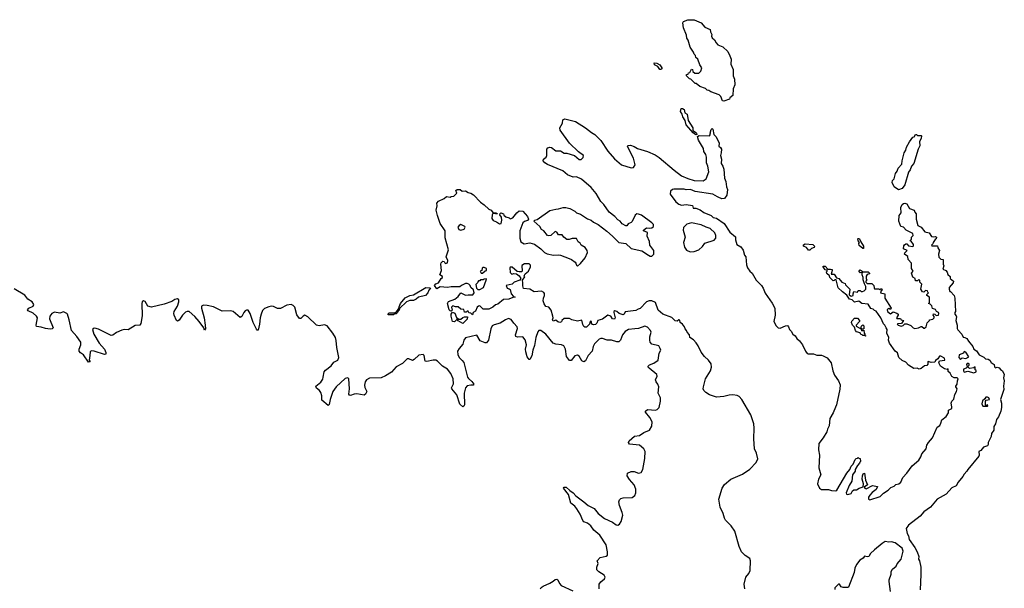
# Model space of a CAD drawing. Extents: x 2293139 to 2515392, y 824115 to 1006937.
# Tile 384 of 417: x 2482836 to 2493813, y 877760 to 884100. Entities that reach past the tile are written whole.
import ezdxf

# ---------------------------------------------------------------- set-up
doc = ezdxf.new("R2010")
doc.units = 0

msp = doc.modelspace()

# ---------------------------------------------------------------- linework, layer by layer
at = {"layer": '0CON10XD'}
for points in [[(2490685, 883193), (2490672, 883195), (2490654, 883244), (2490633, 883263), (2490540, 883295), (2490521, 883311), (2490500, 883315), (2490481, 883331), (2490420, 883355), (2490378, 883388), (2490365, 883390), (2490318, 883438), (2490305, 883440), (2490270, 883475), (2490272, 883488), (2490288, 883492), (2490292, 883508), (2490308, 883512), (2490325, 883550), (2490338, 883545), (2490342, 883522), (2490362, 883502), (2490408, 883502), (2490430, 883525), (2490440, 883565), (2490420, 883595), (2490398, 883658), (2490375, 883680), (2490369, 883699), (2490354, 883715), (2490348, 883738), (2490312, 883795), (2490290, 883870), (2490274, 883894), (2490269, 883929), (2490235, 884010), (2490230, 884065), (2490235, 884078), (2490285, 884100), (2490355, 884098), (2490432, 884065), (2490476, 884016), (2490535, 883990), (2490538, 883965), (2490552, 883935), (2490550, 883915), (2490556, 883896), (2490582, 883875), (2490601, 883841), (2490621, 883821), (2490675, 883797), (2490732, 883745), (2490752, 883698), (2490769, 883659), (2490766, 883605), (2490789, 883545), (2490790, 883475), (2490806, 883435), (2490809, 883375), (2490791, 883329), (2490786, 883254), (2490755, 883230), (2490748, 883212), (2490685, 883193)], [(2489985, 883543), (2489972, 883545), (2489949, 883579), (2489915, 883598), (2489911, 883619), (2489940, 883615), (2489972, 883595), (2489997, 883565), (2489997, 883553), (2489985, 883543)], [(2490375, 882818), (2490345, 882838), (2490268, 882928), (2490257, 882975), (2490231, 883015), (2490223, 883045), (2490202, 883075), (2490212, 883108), (2490225, 883110), (2490245, 883100), (2490253, 883063), (2490276, 883045), (2490287, 882975), (2490341, 882895), (2490340, 882865), (2490372, 882845), (2490382, 882835), (2490385, 882820), (2490375, 882818)], [(2487864, 882164), (2487895, 882147), (2487973, 882065), (2488015, 882037), (2488065, 881988), (2488092, 881975), (2488112, 881952), (2488145, 881948), (2488158, 881938), (2488155, 881932), (2488135, 881940), (2488112, 881938), (2488104, 881926), (2488100, 881885), (2488115, 881860), (2488152, 881845), (2488185, 881822), (2488203, 881827), (2488213, 881865), (2488207, 881897), (2488190, 881925), (2488192, 881938), (2488202, 881948), (2488230, 881935), (2488235, 881920), (2488255, 881900), (2488295, 881890), (2488305, 881880), (2488335, 881892), (2488378, 881945), (2488403, 881967), (2488445, 881964), (2488497, 881905), (2488508, 881875), (2488498, 881862), (2488465, 881850), (2488447, 881835), (2488413, 881747), (2488413, 881665), (2488424, 881624), (2488461, 881601), (2488525, 881611), (2488575, 881598), (2488647, 881545), (2488687, 881505), (2488718, 881488), (2488787, 881473), (2488845, 881480), (2488865, 881476), (2488963, 881437), (2488987, 881427), (2489028, 881395), (2489038, 881385), (2489042, 881362), (2489055, 881353), (2489090, 881380), (2489142, 881445), (2489167, 881505), (2489164, 881525), (2489140, 881560), (2489097, 881585), (2489085, 881610), (2489062, 881622), (2489042, 881662), (2488995, 881662), (2488962, 881648), (2488935, 881650), (2488904, 881674), (2488885, 881700), (2488845, 881700), (2488825, 881730), (2488805, 881740), (2488758, 881695), (2488735, 881690), (2488722, 881695), (2488680, 881745), (2488655, 881760), (2488634, 881794), (2488570, 881855), (2488580, 881865), (2488605, 881873), (2488745, 881972), (2488815, 881989), (2488845, 881990), (2488895, 882006), (2488925, 882006), (2488968, 881995), (2489025, 881964), (2489045, 881946), (2489090, 881930), (2489165, 881881), (2489208, 881865), (2489233, 881843), (2489286, 881816), (2489382, 881742), (2489444, 881685), (2489514, 881614), (2489595, 881606), (2489655, 881549), (2489772, 881522), (2489845, 881474), (2489865, 881464), (2489885, 881464), (2489906, 881485), (2489906, 881525), (2489860, 881585), (2489859, 881625), (2489832, 881685), (2489836, 881726), (2489790, 881745), (2489792, 881755), (2489825, 881779), (2489855, 881774), (2489885, 881779), (2489903, 881795), (2489904, 881815), (2489885, 881836), (2489770, 881920), (2489735, 881933), (2489716, 881934), (2489699, 881921), (2489665, 881848), (2489655, 881838), (2489620, 881825), (2489605, 881802), (2489595, 881802), (2489553, 881825), (2489532, 881852), (2489505, 881868), (2489473, 881905), (2489409, 881955), (2489348, 882038), (2489315, 882074), (2489289, 882119), (2489262, 882162), (2489208, 882228), (2489101, 882321), (2489045, 882346), (2489005, 882344), (2488945, 882372), (2488893, 882413), (2488720, 882485), (2488690, 882505), (2488673, 882525), (2488676, 882544), (2488704, 882566), (2488713, 882585), (2488712, 882658), (2488725, 882673), (2488745, 882680), (2488765, 882676), (2488815, 882639), (2488865, 882638), (2488905, 882611), (2488935, 882611), (2489020, 882585), (2489075, 882542), (2489095, 882540), (2489120, 882565), (2489122, 882585), (2489066, 882626), (2488966, 882725), (2488860, 882870), (2488857, 882895), (2488887, 882945), (2488891, 882985), (2488914, 882996), (2489033, 882965), (2489145, 882896), (2489211, 882841), (2489250, 882820), (2489315, 882752), (2489395, 882633), (2489468, 882548), (2489545, 882483), (2489655, 882448), (2489678, 882452), (2489698, 882482), (2489681, 882555), (2489613, 882685), (2489615, 882698), (2489645, 882700), (2489685, 882686), (2489724, 882664), (2489835, 882632), (2489920, 882595), (2489967, 882565), (2490131, 882421), (2490215, 882358), (2490285, 882328), (2490355, 882308), (2490455, 882302), (2490488, 882325), (2490519, 882405), (2490509, 882465), (2490493, 882505), (2490493, 882567), (2490486, 882596), (2490465, 882632), (2490458, 882665), (2490404, 882755), (2490393, 882797), (2490412, 882808), (2490526, 882804), (2490536, 882824), (2490534, 882835), (2490544, 882875), (2490557, 882887), (2490565, 882880), (2490575, 882820), (2490602, 882795), (2490633, 882725), (2490631, 882691), (2490650, 882675), (2490659, 882655), (2490657, 882615), (2490648, 882585), (2490659, 882545), (2490656, 882496), (2490677, 882465), (2490686, 882435), (2490694, 882334), (2490710, 882295), (2490717, 882235), (2490727, 882205), (2490721, 882145), (2490695, 882107), (2490665, 882101), (2490625, 882122), (2490615, 882123), (2490565, 882156), (2490366, 882186), (2490315, 882207), (2490266, 882204), (2490245, 882211), (2490128, 882212), (2490114, 882206), (2490093, 882187), (2490088, 882155), (2490150, 882070), (2490185, 882044), (2490215, 882032), (2490265, 882038), (2490337, 882027), (2490345, 882000), (2490375, 882000), (2490421, 881981), (2490462, 881952), (2490545, 881917), (2490566, 881896), (2490606, 881886), (2490689, 881829), (2490755, 881732), (2490815, 881678), (2490817, 881647), (2490833, 881595), (2490876, 881566), (2490901, 881531), (2490918, 881475), (2490930, 881455), (2490939, 881365), (2490952, 881332), (2490975, 881297), (2491002, 881272), (2491046, 881195), (2491105, 881137), (2491126, 881105), (2491149, 881049), (2491225, 880941), (2491256, 880885), (2491259, 880805), (2491242, 880735), (2491268, 880685), (2491293, 880665), (2491315, 880661), (2491375, 880688), (2491395, 880690), (2491407, 880677), (2491418, 880645), (2491438, 880628), (2491457, 880595), (2491480, 880575), (2491499, 880545), (2491529, 880519), (2491562, 880475), (2491596, 880405), (2491615, 880379), (2491625, 880374), (2491685, 880376), (2491725, 880361), (2491775, 880359), (2491795, 880352), (2491838, 880328), (2491882, 880275), (2491901, 880185), (2491919, 880135), (2491965, 880075), (2491985, 880030), (2491981, 879979), (2491941, 879805), (2491930, 879780), (2491905, 879715), (2491870, 879655), (2491861, 879570), (2491843, 879535), (2491836, 879504), (2491794, 879436), (2491744, 879375), (2491743, 879305), (2491753, 879245), (2491746, 879105), (2491766, 879025), (2491741, 878975), (2491730, 878925), (2491752, 878875), (2491775, 878862), (2491853, 878863), (2491885, 878850), (2491935, 878848), (2491947, 878853), (2492058, 879045), (2492090, 879085), (2492105, 879120), (2492130, 879145), (2492150, 879195), (2492162, 879208), (2492175, 879210), (2492185, 879220), (2492192, 879212), (2492208, 879208), (2492210, 879175), (2492202, 879168), (2492200, 879155), (2492175, 879130), (2492150, 879085), (2492150, 879065), (2492122, 879025), (2492113, 878955), (2492085, 878908), (2492050, 878825), (2492055, 878810), (2492067, 878807), (2492105, 878817), (2492122, 878848), (2492135, 878858), (2492165, 878858), (2492195, 878877), (2492238, 878892), (2492242, 878925), (2492230, 878975), (2492232, 879015), (2492239, 879035), (2492255, 879042), (2492264, 878964), (2492287, 878915), (2492252, 878888), (2492258, 878875), (2492275, 878870), (2492345, 878907), (2492400, 878895), (2492385, 878861), (2492341, 878829), (2492315, 878800), (2492300, 878775), (2492298, 878755), (2492315, 878748), (2492428, 878782), (2492465, 878820), (2492518, 878855), (2492548, 878885), (2492585, 878900), (2492605, 878916), (2492636, 878924), (2492660, 878945), (2492682, 878995), (2492725, 879042), (2492785, 879127), (2492860, 879190), (2492882, 879225), (2492895, 879260), (2492942, 879315), (2492950, 879355), (2492970, 879385), (2493014, 879436), (2493064, 879556), (2493093, 879577), (2493105, 879600), (2493115, 879640), (2493166, 879674), (2493192, 879718), (2493192, 879748), (2493228, 879765), (2493230, 879785), (2493222, 879825), (2493230, 879845), (2493252, 879868), (2493260, 879920), (2493282, 879955), (2493288, 879985), (2493273, 880005), (2493273, 880015), (2493288, 880035), (2493290, 880075), (2493300, 880095), (2493287, 880107), (2493255, 880107), (2493230, 880120), (2493209, 880159), (2493188, 880178), (2493188, 880208), (2493175, 880200), (2493145, 880208), (2493103, 880235), (2493082, 880275), (2493090, 880295), (2493150, 880305), (2493146, 880326), (2493105, 880350), (2493092, 880348), (2493073, 880317), (2493045, 880300), (2493038, 880282), (2492997, 880277), (2492965, 880290), (2492960, 880285), (2492962, 880258), (2492950, 880245), (2492925, 880240), (2492888, 880212), (2492865, 880203), (2492843, 880213), (2492805, 880212), (2492747, 880247), (2492715, 880282), (2492675, 880301), (2492638, 880335), (2492624, 880384), (2492598, 880405), (2492533, 880495), (2492523, 880525), (2492527, 880555), (2492504, 880604), (2492508, 880645), (2492497, 880665)], [(2492635, 882202), (2492585, 882238), (2492562, 882285), (2492565, 882308), (2492584, 882326), (2492601, 882385), (2492619, 882411), (2492629, 882445), (2492672, 882488), (2492674, 882525), (2492698, 882615), (2492714, 882645), (2492722, 882678), (2492755, 882738), (2492795, 882790), (2492810, 882795), (2492825, 882820), (2492835, 882820), (2492845, 882810), (2492885, 882810), (2492890, 882805), (2492887, 882775), (2492867, 882743), (2492871, 882695), (2492854, 882656), (2492805, 882498), (2492779, 882465), (2492764, 882426), (2492745, 882400), (2492705, 882258), (2492675, 882218), (2492635, 882202)], [(2490922, 877755), (2490912, 877805), (2490933, 877885), (2490965, 877926), (2490980, 877960), (2490985, 878065), (2490975, 878092), (2490925, 878125), (2490885, 878167), (2490857, 878225), (2490808, 878398), (2490767, 878457), (2490705, 878521), (2490692, 878542), (2490678, 878595), (2490647, 878665), (2490629, 878755), (2490666, 878875), (2490695, 878919), (2490764, 878975), (2490895, 879032), (2490975, 879087), (2491048, 879162), (2491067, 879205), (2491052, 879265), (2491030, 879315), (2491020, 879425), (2491025, 879545), (2491020, 879595), (2490987, 879695), (2490887, 879865), (2490857, 879897), (2490835, 879910), (2490785, 879919), (2490745, 879915), (2490685, 879897), (2490605, 879890), (2490525, 879919), (2490485, 879944), (2490465, 879966), (2490457, 879985), (2490458, 880005), (2490483, 880095), (2490538, 880185), (2490549, 880225), (2490544, 880264), (2490515, 880305), (2490472, 880345), (2490435, 880393), (2490401, 880465), (2490378, 880498), (2490350, 880530), (2490309, 880555), (2490303, 880585), (2490278, 880615), (2490272, 880635), (2490254, 880654), (2490248, 880675), (2490226, 880706), (2490200, 880725), (2490195, 880750), (2490185, 880752), (2490165, 880740), (2490145, 880742), (2490108, 880778), (2490005, 880818), (2489955, 880862), (2489926, 880945), (2489885, 880965), (2489855, 880964), (2489826, 880954), (2489755, 880878), (2489732, 880872), (2489705, 880858), (2489588, 880842), (2489575, 880818), (2489565, 880811), (2489521, 880825), (2489495, 880848), (2489472, 880855), (2489460, 880845), (2489459, 880835), (2489474, 880775), (2489469, 880761), (2489445, 880764), (2489426, 880796), (2489395, 880804), (2489335, 880762), (2489282, 880745), (2489272, 880715), (2489255, 880700), (2489235, 880697), (2489222, 880702), (2489210, 880715), (2489210, 880735), (2489195, 880740), (2489190, 880705), (2489155, 880672), (2489135, 880672), (2489125, 880680), (2489115, 880700), (2489105, 880750), (2489055, 880739), (2488993, 880753), (2488965, 880770), (2488905, 880770), (2488880, 880745), (2488875, 880730), (2488857, 880723), (2488835, 880730), (2488815, 880750), (2488785, 880740), (2488778, 880755), (2488782, 880775), (2488779, 880795), (2488760, 880860), (2488734, 880894), (2488702, 880902), (2488683, 880933), (2488674, 880966), (2488676, 880994), (2488686, 881026), (2488686, 881046), (2488679, 881059), (2488655, 881072), (2488573, 881067), (2488525, 881094), (2488454, 881104), (2488444, 881134), (2488446, 881165), (2488440, 881195), (2488467, 881233), (2488462, 881245), (2488470, 881265), (2488508, 881295), (2488532, 881345), (2488532, 881362), (2488517, 881377), (2488465, 881378), (2488435, 881360), (2488438, 881295), (2488432, 881288), (2488405, 881287), (2488384, 881294), (2488325, 881340), (2488305, 881340), (2488300, 881335), (2488305, 881280), (2488323, 881263), (2488345, 881270), (2488375, 881268), (2488404, 881244), (2488422, 881215), (2488413, 881197), (2488350, 881175), (2488325, 881150), (2488260, 881135), (2488270, 881105), (2488295, 881100), (2488305, 881090), (2488314, 881044), (2488342, 881012), (2488360, 881005), (2488335, 881002), (2488290, 880985), (2488229, 880981), (2488165, 880927), (2488139, 880921), (2488112, 880895), (2488066, 880874), (2488004, 880874), (2487965, 880910), (2487953, 880907), (2487938, 880895), (2487919, 880851), (2487890, 880835), (2487885, 880810), (2487867, 880827), (2487845, 880830), (2487835, 880850), (2487825, 880850), (2487815, 880840), (2487795, 880840), (2487788, 880868), (2487753, 880873), (2487725, 880900), (2487695, 880898), (2487665, 880910), (2487652, 880895), (2487657, 880863), (2487645, 880850), (2487635, 880852), (2487623, 880865), (2487604, 880934), (2487615, 880958), (2487686, 880984), (2487724, 881015), (2487755, 881053), (2487805, 881028), (2487837, 881033), (2487889, 881031), (2487902, 881055), (2487897, 881087), (2487864, 881114), (2487857, 881137), (2487845, 881150), (2487825, 881158), (2487805, 881158), (2487762, 881138), (2487745, 881122), (2487648, 881122), (2487605, 881114), (2487525, 881121), (2487485, 881098), (2487462, 881135), (2487474, 881156), (2487505, 881167), (2487534, 881216), (2487550, 881225), (2487550, 881235), (2487522, 881255), (2487540, 881305), (2487530, 881375), (2487535, 881390), (2487555, 881409), (2487570, 881405), (2487575, 881390), (2487585, 881382), (2487605, 881390), (2487608, 881415), (2487589, 881455), (2487616, 881535), (2487578, 881668), (2487580, 881745), (2487525, 881828), (2487494, 881915), (2487481, 881975), (2487490, 882025), (2487488, 882055), (2487505, 882078), (2487570, 882105), (2487593, 882127), (2487635, 882122), (2487645, 882130), (2487678, 882132), (2487708, 882165), (2487700, 882195), (2487714, 882206), (2487746, 882206), (2487768, 882188), (2487805, 882192), (2487835, 882172), (2487864, 882164)], [(2492497, 880665), (2492483, 880693), (2492465, 880710), (2492437, 880777), (2492385, 880850), (2492365, 880858), (2492352, 880872), (2492325, 880878), (2492297, 880927), (2492225, 880934), (2492192, 880962), (2492145, 880952), (2492117, 880977), (2492088, 880985), (2492059, 881029), (2492010, 881065), (2491962, 881112), (2491938, 881198), (2491925, 881200), (2491918, 881192), (2491905, 881190), (2491870, 881225), (2491863, 881243), (2491835, 881270), (2491832, 881288), (2491840, 881295), (2491838, 881308), (2491815, 881310), (2491792, 881345), (2491795, 881350), (2491815, 881350), (2491845, 881320), (2491875, 881320), (2491893, 881313), (2491896, 881304), (2491882, 881262), (2491915, 881262), (2491942, 881222), (2491970, 881215), (2492002, 881175), (2492038, 881158), (2492042, 881145), (2492090, 881095), (2492082, 881032), (2492105, 881018), (2492130, 881025), (2492128, 881045), (2492135, 881068), (2492178, 881062), (2492185, 881080), (2492205, 881080), (2492218, 881068), (2492232, 881068), (2492250, 881075), (2492268, 881095), (2492270, 881125), (2492253, 881153), (2492238, 881198), (2492238, 881225), (2492228, 881255), (2492230, 881280), (2492208, 881278), (2492193, 881293), (2492205, 881310), (2492230, 881295), (2492230, 881280), (2492242, 881288), (2492295, 881290), (2492310, 881275), (2492310, 881265), (2492285, 881260), (2492275, 881240), (2492272, 881215), (2492280, 881195), (2492270, 881185), (2492270, 881175), (2492285, 881160), (2492335, 881160), (2492358, 881138), (2492362, 881112), (2492365, 881100), (2492415, 881098), (2492425, 881090), (2492435, 881100), (2492448, 881098), (2492450, 881085), (2492442, 881078), (2492433, 881053), (2492480, 881045), (2492482, 880995), (2492552, 880885), (2492545, 880870), (2492525, 880878), (2492515, 880872), (2492508, 880865), (2492512, 880845), (2492545, 880822), (2492575, 880842), (2492615, 880828), (2492630, 880815), (2492630, 880805), (2492610, 880775), (2492615, 880770), (2492655, 880770), (2492662, 880752), (2492690, 880745), (2492668, 880712), (2492625, 880710), (2492620, 880705), (2492630, 880695), (2492665, 880682), (2492685, 880690), (2492705, 880710), (2492725, 880710), (2492771, 880691), (2492798, 880665), (2492815, 880657), (2492857, 880663), (2492885, 880680), (2492895, 880680), (2492915, 880662), (2492925, 880662), (2492942, 880675), (2492955, 880720), (2492980, 880745), (2492980, 880755), (2493015, 880762), (2493032, 880775), (2493032, 880792), (2493020, 880805), (2493025, 880820), (2493040, 880815), (2493055, 880800), (2493080, 880805), (2493082, 880825), (2493078, 880835), (2493057, 880847), (2493045, 880870), (2493011, 880881), (2493005, 880910), (2492988, 880928), (2492970, 880935), (2492980, 880945), (2492980, 881005), (2492950, 881025), (2492950, 881035), (2492970, 881055), (2492962, 881062), (2492958, 881078), (2492935, 881080), (2492917, 881063), (2492900, 881065), (2492882, 881095), (2492892, 881152), (2492872, 881172), (2492870, 881195), (2492855, 881200), (2492845, 881190), (2492825, 881190), (2492820, 881215), (2492795, 881230), (2492780, 881275), (2492798, 881295), (2492780, 881325), (2492777, 881387), (2492740, 881425), (2492738, 881458), (2492702, 881485), (2492705, 881500), (2492730, 881525), (2492690, 881545), (2492692, 881578), (2492702, 881588), (2492715, 881600), (2492725, 881600), (2492745, 881580), (2492795, 881572), (2492802, 881578), (2492802, 881595), (2492775, 881630), (2492760, 881635), (2492777, 881653), (2492780, 881675), (2492797, 881693), (2492792, 881715), (2492720, 881755), (2492688, 881788), (2492660, 881795), (2492637, 881853), (2492640, 881915), (2492663, 881947), (2492658, 882005), (2492675, 882040), (2492688, 882052), (2492705, 882053), (2492726, 882046), (2492758, 881995), (2492807, 881977), (2492814, 881954), (2492832, 881935), (2492830, 881875), (2492850, 881805), (2492888, 881788), (2492926, 881736), (2492975, 881722), (2493003, 881683), (2493025, 881678), (2493045, 881682), (2493056, 881676), (2493055, 881658), (2493041, 881649), (2493020, 881615), (2493018, 881602), (2493000, 881585), (2493005, 881580), (2493068, 881578), (2493072, 881555), (2493090, 881525), (2493078, 881485), (2493083, 881453), (2493105, 881430), (2493130, 881425), (2493130, 881375), (2493138, 881355), (2493128, 881318), (2493163, 881303), (2493178, 881285), (2493185, 881260), (2493210, 881235), (2493210, 881215), (2493246, 881185), (2493242, 881165), (2493200, 881115), (2493198, 881095), (2493205, 881070), (2493215, 881070), (2493253, 881025), (2493261, 880995), (2493268, 880845), (2493260, 880835), (2493260, 880815), (2493278, 880798), (2493282, 880785), (2493272, 880745), (2493287, 880695), (2493288, 880655), (2493295, 880642), (2493340, 880595), (2493355, 880560), (2493375, 880558), (2493396, 880545), (2493414, 880514), (2493462, 880455), (2493473, 880425), (2493505, 880408), (2493533, 880365), (2493585, 880338), (2493605, 880318), (2493635, 880314), (2493652, 880302), (2493668, 880278), (2493700, 880255), (2493705, 880230), (2493715, 880220), (2493735, 880227), (2493755, 880219), (2493770, 880200), (2493795, 880183), (2493810, 880145), (2493806, 880105), (2493813, 880075), (2493803, 880015), (2493807, 879975), (2493770, 879865), (2493782, 879825), (2493783, 879775), (2493774, 879735), (2493750, 879670), (2493728, 879642), (2493716, 879595), (2493698, 879565), (2493696, 879524), (2493670, 879485), (2493666, 879454), (2493634, 879386), (2493632, 879365), (2493625, 879350), (2493580, 879335), (2493553, 879297), (2493530, 879285), (2493532, 879245), (2493528, 879235), (2493406, 879084), (2493396, 879065), (2493366, 879034), (2493352, 879005), (2493298, 878942), (2493275, 878904), (2493230, 878880), (2493165, 878811), (2493066, 878754), (2492992, 878665), (2492916, 878614), (2492876, 878565), (2492747, 878463), (2492719, 878425), (2492732, 878372), (2492747, 878345), (2492753, 878303), (2492816, 878216), (2492843, 878165), (2492859, 878115), (2492857, 878085), (2492868, 878065), (2492881, 877995), (2492884, 877915), (2492877, 877743)], [(2487755, 881754), (2487790, 881765), (2487802, 881785), (2487800, 881795), (2487755, 881818), (2487734, 881806), (2487722, 881785), (2487731, 881761), (2487755, 881754)], [(2490312, 881512), (2490355, 881514), (2490409, 881535), (2490448, 881572), (2490475, 881610), (2490580, 881640), (2490598, 881665), (2490598, 881692), (2490585, 881723), (2490535, 881770), (2490488, 881785), (2490435, 881813), (2490325, 881836), (2490275, 881820), (2490238, 881782), (2490232, 881755), (2490254, 881675), (2490238, 881615), (2490249, 881565), (2490272, 881532), (2490312, 881512)], [(2491645, 881530), (2491632, 881532), (2491609, 881559), (2491574, 881574), (2491575, 881588), (2491595, 881600), (2491680, 881595), (2491697, 881575), (2491695, 881560), (2491662, 881548), (2491645, 881530)], [(2492245, 881550), (2492235, 881550), (2492194, 881584), (2492192, 881605), (2492200, 881615), (2492183, 881633), (2492180, 881655), (2492185, 881660), (2492195, 881660), (2492210, 881635), (2492212, 881622), (2492242, 881575), (2492245, 881550)], [(2487995, 881272), (2488025, 881300), (2488040, 881305), (2488040, 881325), (2488015, 881338), (2488003, 881337), (2487992, 881328), (2487990, 881305), (2487970, 881295), (2487980, 881275), (2487995, 881272)], [(2487965, 881090), (2488008, 881115), (2488038, 881195), (2488040, 881205), (2488035, 881210), (2488013, 881207), (2488005, 881200), (2487975, 881200), (2487965, 881190), (2487952, 881188), (2487942, 881178), (2487940, 881165), (2487922, 881148), (2487930, 881105), (2487943, 881093), (2487965, 881090)], [(2489696, 880654), (2489625, 880647), (2489585, 880623), (2489558, 880585), (2489534, 880525), (2489515, 880507), (2489495, 880507), (2489435, 880526), (2489385, 880527), (2489335, 880547), (2489315, 880546), (2489295, 880536), (2489244, 880485), (2489229, 880455), (2489219, 880405), (2489173, 880357), (2489143, 880297), (2489125, 880286), (2489105, 880298), (2489075, 880349), (2489055, 880361), (2489025, 880351), (2488985, 880300), (2488965, 880299), (2488934, 880345), (2488921, 880425), (2488902, 880462), (2488876, 880476), (2488815, 880481), (2488784, 880494), (2488703, 880595), (2488645, 880634), (2488625, 880633), (2488612, 880618), (2488592, 880558), (2488574, 880466), (2488556, 880415), (2488545, 880352), (2488525, 880310), (2488515, 880312), (2488495, 880342), (2488479, 880395), (2488477, 880425), (2488486, 880475), (2488472, 880532), (2488445, 880563), (2488385, 880561), (2488366, 880566), (2488364, 880585), (2488387, 880655), (2488384, 880674), (2488344, 880715), (2488315, 880757), (2488285, 880770), (2488251, 880755), (2488194, 880716), (2488125, 880698), (2488103, 880685), (2488087, 880653), (2488063, 880527), (2488042, 880498), (2488025, 880496), (2487971, 880521), (2487934, 880584), (2487805, 880553), (2487786, 880525), (2487777, 880483), (2487734, 880435), (2487716, 880405), (2487722, 880368), (2487735, 880334), (2487771, 880301), (2487787, 880277), (2487827, 880115), (2487838, 880098), (2487878, 880065), (2487900, 880035), (2487890, 880025), (2487865, 880026), (2487825, 880016), (2487806, 879994), (2487791, 879935), (2487794, 879805), (2487788, 879792), (2487777, 879783), (2487743, 879813), (2487708, 879918), (2487653, 879985), (2487650, 879995), (2487671, 880039), (2487668, 880095), (2487644, 880155), (2487605, 880204), (2487551, 880235), (2487495, 880291), (2487475, 880302), (2487445, 880304), (2487375, 880287), (2487355, 880291), (2487344, 880354), (2487335, 880366), (2487285, 880359), (2487235, 880310), (2487215, 880301), (2487175, 880319), (2487155, 880317), (2487103, 880267), (2487035, 880229), (2486981, 880169), (2486915, 880128), (2486865, 880108), (2486735, 880102), (2486704, 880086), (2486687, 880063), (2486679, 880025), (2486685, 879998), (2486706, 879955), (2486693, 879925), (2486678, 879912), (2486595, 879927), (2486564, 879926), (2486525, 879911), (2486512, 879915), (2486507, 879925), (2486512, 879985), (2486506, 880095), (2486495, 880108), (2486465, 880100), (2486364, 880005), (2486328, 879955), (2486296, 879865), (2486285, 879810), (2486275, 879798), (2486205, 879858), (2486203, 879905), (2486193, 879945), (2486180, 879965), (2486145, 879993), (2486137, 880013), (2486195, 880060), (2486215, 880092), (2486218, 880115), (2486232, 880175), (2486245, 880193), (2486309, 880241), (2486340, 880280), (2486384, 880305), (2486396, 880335), (2486371, 880445), (2486364, 880524), (2486356, 880555), (2486328, 880605), (2486265, 880687), (2486235, 880699), (2486175, 880687), (2486145, 880694), (2486049, 880785), (2486015, 880804), (2485995, 880796), (2485971, 880769), (2485955, 880767), (2485925, 880810), (2485902, 880895), (2485885, 880915), (2485863, 880923), (2485815, 880916), (2485745, 880881), (2485711, 880881), (2485665, 880902), (2485645, 880906), (2485615, 880900), (2485565, 880879), (2485544, 880856), (2485527, 880815), (2485517, 880775), (2485511, 880705), (2485495, 880640), (2485485, 880638), (2485475, 880648), (2485439, 880725), (2485407, 880825), (2485385, 880860), (2485365, 880862), (2485351, 880855), (2485335, 880837), (2485311, 880789), (2485295, 880778), (2485215, 880846), (2485185, 880853), (2485095, 880851), (2484995, 880899), (2484925, 880914), (2484884, 880916), (2484864, 880906), (2484862, 880885), (2484892, 880775), (2484904, 880695), (2484906, 880654), (2484895, 880640), (2484888, 880665), (2484838, 880735), (2484790, 880790), (2484725, 880846), (2484705, 880848), (2484685, 880838), (2484651, 880805), (2484615, 880751), (2484595, 880740), (2484585, 880747), (2484558, 880805), (2484556, 880825), (2484560, 880845), (2484594, 880906), (2484612, 880955), (2484609, 880975), (2484595, 880986), (2484565, 880980), (2484531, 880959), (2484445, 880928), (2484305, 880894), (2484263, 880905), (2484235, 880959), (2484215, 880967), (2484203, 880955), (2484199, 880935), (2484203, 880797), (2484188, 880712), (2484175, 880694), (2484125, 880691), (2484045, 880643), (2484005, 880645), (2483975, 880639), (2483915, 880614), (2483875, 880583), (2483855, 880577), (2483715, 880650), (2483675, 880661), (2483655, 880658), (2483649, 880645), (2483663, 880593), (2483722, 880492), (2483780, 880425), (2483795, 880390), (2483798, 880372), (2483782, 880368), (2483665, 880405), (2483634, 880406), (2483623, 880395), (2483617, 880355), (2483612, 880305), (2483622, 880285), (2483605, 880280), (2483546, 880365), (2483514, 880384), (2483498, 880405), (2483498, 880425), (2483518, 880475), (2483517, 880505), (2483475, 880569), (2483413, 880635), (2483388, 880755), (2483370, 880815), (2483360, 880825), (2483325, 880842), (2483285, 880826), (2483225, 880838), (2483195, 880825), (2483174, 880796), (2483168, 880765), (2483209, 880665), (2483198, 880652), (2483175, 880650), (2483125, 880656), (2483075, 880673), (2483025, 880678), (2483020, 880695), (2483033, 880775), (2483024, 880795), (2482987, 880827), (2482930, 880855), (2482923, 880865), (2482939, 880885), (2482985, 880905), (2482994, 880925), (2482974, 880955), (2482927, 880985), (2482895, 881030), (2482775, 881098)], [(2487005, 880810), (2486945, 880810), (2486942, 880818), (2486955, 880830), (2487015, 880830), (2487038, 880842), (2487062, 880878), (2487065, 880900), (2487082, 880935), (2487135, 881000), (2487185, 881023), (2487225, 881034), (2487365, 881113), (2487405, 881112), (2487417, 881105), (2487398, 881085), (2487386, 881054), (2487360, 881025), (2487283, 881007), (2487257, 880983), (2487225, 880970), (2487185, 880968), (2487150, 880955), (2487072, 880878), (2487065, 880860), (2487052, 880848), (2487050, 880835), (2487035, 880820), (2487015, 880820), (2487005, 880810)], [(2487775, 880714), (2487724, 880744), (2487715, 880760), (2487685, 880731), (2487662, 880735), (2487647, 880795), (2487648, 880815), (2487662, 880838), (2487688, 880828), (2487705, 880780), (2487732, 880762), (2487755, 880762), (2487775, 880780), (2487795, 880788), (2487828, 880788), (2487825, 880760), (2487775, 880714)], [(2492265, 880570), (2492260, 880580), (2492235, 880580), (2492228, 880588), (2492215, 880590), (2492205, 880610), (2492165, 880618), (2492153, 880633), (2492143, 880673), (2492121, 880695), (2492110, 880725), (2492112, 880738), (2492145, 880773), (2492175, 880772), (2492198, 880745), (2492198, 880735), (2492162, 880695), (2492162, 880682), (2492220, 880650), (2492218, 880675), (2492225, 880690), (2492235, 880698), (2492246, 880686), (2492248, 880652), (2492220, 880650), (2492220, 880635), (2492225, 880630), (2492235, 880640), (2492248, 880638), (2492250, 880605), (2492260, 880595), (2492260, 880580), (2492270, 880575), (2492265, 880570)], [(2489296, 877755), (2489296, 877805), (2489315, 877831), (2489355, 877865), (2489364, 877885), (2489353, 877905), (2489292, 877942), (2489271, 877965), (2489269, 877995), (2489284, 878035), (2489273, 878065), (2489308, 878105), (2489375, 878118), (2489390, 878130), (2489391, 878165), (2489374, 878245), (2489305, 878351), (2489238, 878408), (2489202, 878455), (2489165, 878486), (2489125, 878502), (2489114, 878515), (2489084, 878585), (2489049, 878645), (2489025, 878676), (2488979, 878709), (2488956, 878805), (2488900, 878875), (2488905, 878887), (2488928, 878888), (2488970, 878850), (2489006, 878826), (2489035, 878792), (2489126, 878725), (2489175, 878685), (2489239, 878649), (2489284, 878595), (2489355, 878537), (2489445, 878498), (2489485, 878469), (2489505, 878464), (2489525, 878474), (2489542, 878505), (2489559, 878575), (2489554, 878605), (2489522, 878685), (2489516, 878725), (2489522, 878748), (2489537, 878763), (2489565, 878769), (2489665, 878771), (2489694, 878795), (2489706, 878825), (2489705, 878865), (2489686, 878915), (2489633, 878973), (2489607, 879015), (2489613, 879045), (2489655, 879064), (2489685, 879061), (2489735, 879044), (2489765, 879052), (2489784, 879085), (2489807, 879207), (2489810, 879285), (2489796, 879316), (2489745, 879356), (2489635, 879367), (2489624, 879385), (2489632, 879405), (2489692, 879458), (2489746, 879464), (2489795, 879498), (2489859, 879525), (2489884, 879566), (2489889, 879615), (2489863, 879665), (2489812, 879725), (2489813, 879735), (2489835, 879754), (2489925, 879748), (2489945, 879752), (2489965, 879777), (2489982, 879845), (2489979, 879885), (2489956, 879934), (2489961, 880005), (2489950, 880035), (2489931, 880061), (2489924, 880085), (2489943, 880125), (2489940, 880145), (2489853, 880215), (2489844, 880225), (2489843, 880235), (2489858, 880252), (2489905, 880269), (2489955, 880302), (2489965, 880380), (2489983, 880415), (2489977, 880435), (2489962, 880465), (2489885, 880483), (2489866, 880505), (2489860, 880525), (2489863, 880565), (2489878, 880615), (2489870, 880635), (2489835, 880673), (2489805, 880682), (2489735, 880655), (2489696, 880654)], [(2493325, 880310), (2493345, 880328), (2493385, 880322), (2493418, 880342), (2493385, 880392), (2493365, 880400), (2493358, 880382), (2493310, 880365), (2493308, 880335), (2493325, 880310)], [(2493475, 880163), (2493500, 880175), (2493498, 880188), (2493490, 880195), (2493488, 880228), (2493475, 880220), (2493425, 880210), (2493410, 880225), (2493410, 880235), (2493422, 880248), (2493422, 880262), (2493415, 880268), (2493400, 880265), (2493392, 880255), (2493400, 880225), (2493387, 880213), (2493358, 880202), (2493358, 880185), (2493365, 880170), (2493405, 880180), (2493475, 880163)], [(2493625, 879792), (2493630, 879795), (2493625, 879810), (2493615, 879800), (2493602, 879802), (2493603, 879847), (2493612, 879858), (2493650, 879865), (2493640, 879885), (2493625, 879892), (2493608, 879892), (2493598, 879872), (2493569, 879851), (2493561, 879815), (2493575, 879792), (2493625, 879792)], [(2492544, 877724), (2492528, 877835), (2492528, 877855), (2492553, 877917), (2492551, 877949), (2492568, 877975), (2492608, 878005), (2492619, 878031), (2492663, 878085), (2492684, 878175), (2492675, 878208), (2492595, 878267), (2492555, 878278), (2492525, 878274), (2492485, 878280), (2492450, 878260), (2492365, 878190), (2492323, 878147), (2492303, 878115), (2492285, 878109), (2492255, 878118), (2492238, 878095), (2492201, 878075), (2492166, 878024), (2492147, 877983), (2492140, 877935), (2492076, 877774), (2492065, 877768), (2492015, 877768), (2491995, 877778), (2491975, 877807), (2491965, 877807), (2491925, 877766), (2491923, 877745)], [(2488643, 877755), (2488650, 877770), (2488672, 877785), (2488745, 877816), (2488782, 877838), (2488805, 877859), (2488825, 877863), (2488836, 877856), (2488853, 877815), (2488872, 877792), (2489002, 877732)]]:
    msp.add_lwpolyline(points, dxfattribs=at)

doc.saveas('drawing.dxf')
